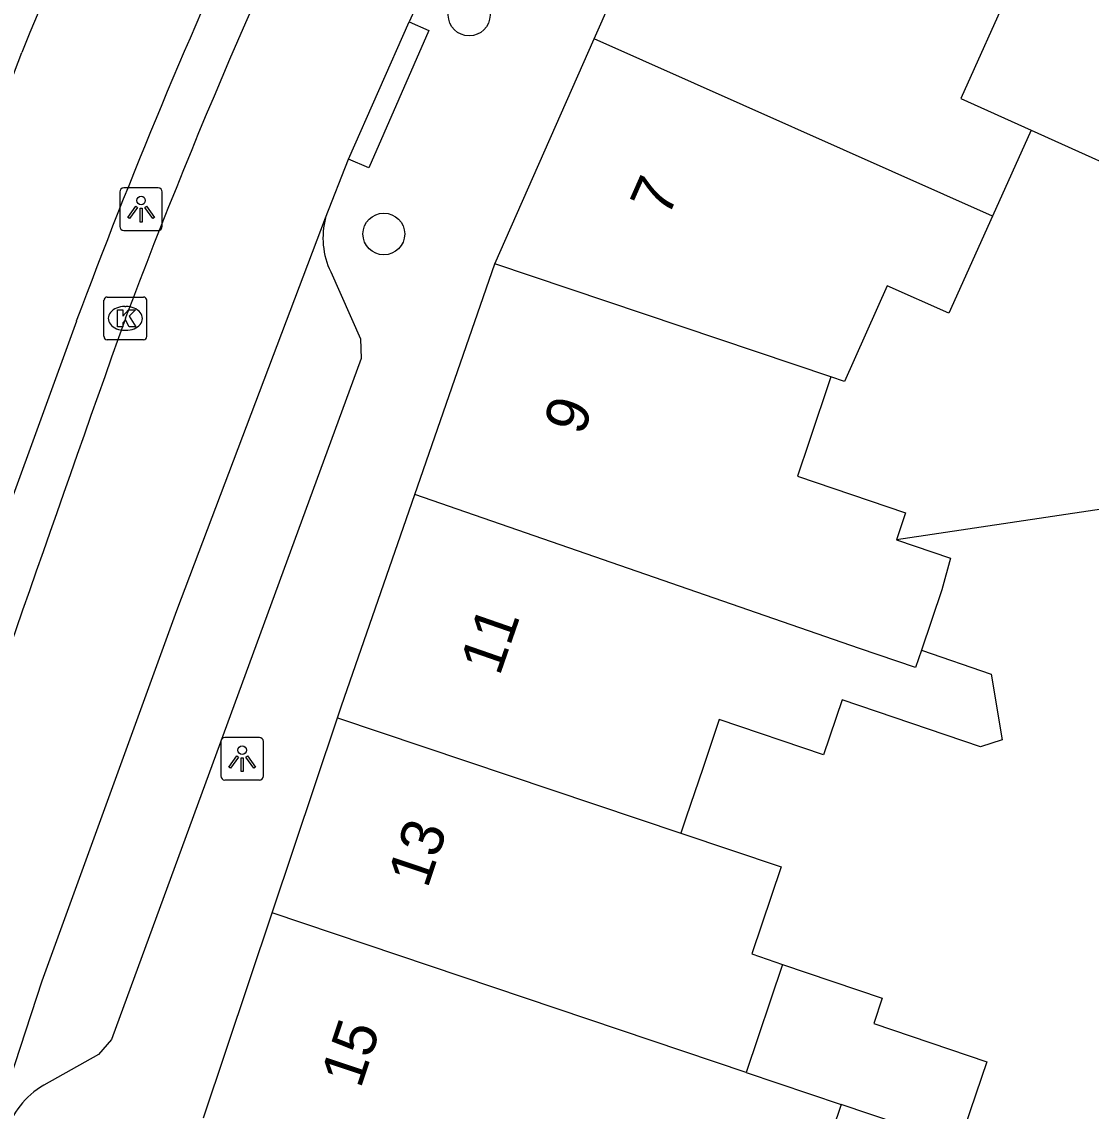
# Model space of a CAD drawing. Extents: x 161771 to 163125, y 382479 to 383177.
# Drawn here: x 161822.62 to 161847.71, y 383087.09 to 383112.63 of the extents above; entities that cross this region are included whole.
import ezdxf

# ---------------------------------------------------------------- set-up
doc = ezdxf.new("R2010")
doc.units = 0
for name, color, linetype in [('IMGEO_Boom', 7, 'Continuous'), ('IMGEO_Fietspad_gesloten', 7, 'Continuous'), ('IMGEO_Kolk', 7, 'Continuous'), ('IMGEO_Lichtpunt', 7, 'Continuous'), ('IMGEO_Pand', 7, 'Continuous'), ('IMGEO_Pand_nummerreeks', 7, 'Continuous'), ('IMGEO_Rijbaan_lokaal_gesloten', 7, 'Continuous'), ('IMGEO_Voetpad_open', 7, 'Continuous')]:
    doc.layers.add(name, color=color, linetype=linetype)

msp = doc.modelspace()

# ---------------------------------------------------------------- linework, layer by layer
at = {"layer": 'IMGEO_Boom'}
for centre in [(161833.119, 383112.791), (161831.117, 383107.658)]:
    msp.add_circle(centre, 0.489, dxfattribs=at)
at = {"layer": 'IMGEO_Fietspad_gesloten'}
for points in [[(161818.366, 383100.689), (161822.625, 383111.915)], [(161823.905, 383105.611), (161819.067, 383092.338), (161813.962, 383076.777), (161805.376, 383048.932), (161803.022, 383041.219), (161802.818, 383040.568), (161802.1, 383038.347)]]:
    msp.add_lwpolyline(points, dxfattribs=at)
for centre, radius, start, end in [((161947.408, 383060.512), 134.956, 150.77041, 157.61116), ((161955.868, 383056.454), 140.822, 155.13185, 159.56941)]:
    msp.add_arc(centre, radius, start, end, dxfattribs=at)
at = {"layer": 'IMGEO_Kolk'}
for p, q in [((161824.553, 383105.252), (161824.553, 383106.104)), ((161824.628, 383106.178), (161825.48, 383106.178)), ((161825.554, 383106.104), (161825.554, 383105.252)), ((161825.041, 383105.958), (161825.066, 383105.958)), ((161825.064, 383105.398), (161825.039, 383105.398)), ((161825.48, 383105.178), (161824.628, 383105.178))]:
    msp.add_line(p, q, dxfattribs=at)
for points in [[(161824.553, 383105.252), (161824.553, 383106.104)], [(161824.628, 383106.178), (161825.48, 383106.178)], [(161825.554, 383106.104), (161825.554, 383105.252)], [(161824.874, 383105.878), (161824.997, 383105.878), (161824.997, 383105.727), (161825.127, 383105.878), (161825.291, 383105.878), (161825.145, 383105.727), (161825.298, 383105.478), (161825.146, 383105.478), (161825.061, 383105.642), (161824.997, 383105.575), (161824.997, 383105.478), (161824.874, 383105.478), (161824.874, 383105.878)], [(161825.48, 383105.178), (161824.628, 383105.178)]]:
    msp.add_lwpolyline(points, dxfattribs=at)
for centre, start, end in [((161824.63, 383106.102), 91.552, 178.448), ((161824.63, 383106.102), 91.552, 178.448), ((161825.478, 383106.102), 1.552, 88.448), ((161825.478, 383106.102), 1.552, 88.448), ((161824.63, 383105.254), 181.552, 268.448), ((161824.63, 383105.254), 181.552, 268.448), ((161825.478, 383105.254), 271.552, 358.448), ((161825.478, 383105.254), 271.552, 358.448)]:
    msp.add_arc(centre, 0.0765, start, end, dxfattribs=at)
for centre, major_axis, ratio, start_param, end_param in [((161825.04, 383105.678), (-0.387, 0.002), 0.722429, 4.712389, 7.853982), ((161825.065, 383105.678), (-0.39, 0.002), 0.717154, 1.570796, 4.712389)]:
    msp.add_ellipse(centre, major_axis=major_axis, ratio=ratio, start_param=start_param, end_param=end_param, dxfattribs=at)
at = {"layer": 'IMGEO_Lichtpunt'}
for p, q in [((161824.924, 383108.644), (161824.924, 383107.837)), ((161824.924, 383108.644), (161824.924, 383107.837)), ((161825.826, 383108.739), (161825.018, 383108.739)), ((161825.826, 383108.739), (161825.018, 383108.739)), ((161825.92, 383107.837), (161825.92, 383108.644)), ((161825.92, 383107.837), (161825.92, 383108.644)), ((161825.018, 383107.743), (161825.826, 383107.743)), ((161825.018, 383107.743), (161825.826, 383107.743)), ((161828.197, 383095.849), (161827.389, 383095.849)), ((161828.197, 383095.849), (161827.389, 383095.849)), ((161827.295, 383095.754), (161827.295, 383094.947)), ((161827.295, 383095.754), (161827.295, 383094.947)), ((161828.291, 383094.947), (161828.291, 383095.754)), ((161828.291, 383094.947), (161828.291, 383095.754)), ((161827.389, 383094.853), (161828.197, 383094.853)), ((161827.389, 383094.853), (161828.197, 383094.853))]:
    msp.add_line(p, q, dxfattribs=at)
for points in [[(161825.298, 383108.308), (161825.337, 383108.28), (161825.149, 383108.018), (161825.111, 383108.045), (161825.298, 383108.308)], [(161825.51, 383108.28), (161825.548, 383108.307), (161825.735, 383108.045), (161825.696, 383108.017), (161825.51, 383108.28)], [(161825.4, 383108.26), (161825.447, 383108.26), (161825.447, 383107.938), (161825.4, 383107.938), (161825.4, 383108.26)], [(161827.669, 383095.418), (161827.708, 383095.39), (161827.52, 383095.128), (161827.482, 383095.155), (161827.669, 383095.418)], [(161827.771, 383095.37), (161827.818, 383095.37), (161827.818, 383095.048), (161827.771, 383095.048), (161827.771, 383095.37)], [(161827.881, 383095.39), (161827.919, 383095.417), (161828.106, 383095.155), (161828.067, 383095.127), (161827.881, 383095.39)]]:
    msp.add_lwpolyline(points, dxfattribs=at)
for centre in [(161825.423, 383108.442), (161827.794, 383095.552)]:
    msp.add_circle(centre, 0.0994, dxfattribs=at)
for centre, start, end in [((161825.018, 383108.644), 90, 180), ((161825.018, 383108.644), 90, 180), ((161825.826, 383108.644), 0, 90), ((161825.826, 383108.644), 0, 90), ((161825.018, 383107.837), 180, 270), ((161825.018, 383107.837), 180, 270), ((161825.826, 383107.837), 270, 0), ((161825.826, 383107.837), 270, 360), ((161827.389, 383095.754), 90, 180), ((161827.389, 383095.754), 90, 180), ((161828.197, 383095.754), 0, 90), ((161828.197, 383095.754), 0, 90), ((161827.389, 383094.947), 180, 270), ((161827.389, 383094.947), 180, 270), ((161828.197, 383094.947), 270, 0), ((161828.197, 383094.947), 270, 360)]:
    msp.add_arc(centre, 0.0946, start, end, dxfattribs=at)
at = {"layer": 'IMGEO_Pand'}
for points in [[(161836.053, 383112.233), (161838.104, 383116.879)], [(161838.104, 383116.879), (161842.679, 383114.859), (161845.835, 383113.466), (161844.649, 383110.832), (161846.3, 383110.089)], [(161833.724, 383106.958), (161836.053, 383112.233)], [(161845.393, 383108.074), (161836.053, 383112.233)], [(161846.3, 383110.089), (161849.393, 383108.697), (161850.457, 383101.576), (161843.141, 383100.485)], [(161846.3, 383110.089), (161845.393, 383108.074)], [(161845.393, 383108.074), (161844.37, 383105.803), (161842.927, 383106.445), (161841.925, 383104.195), (161841.603, 383104.304)], [(161831.842, 383101.546), (161833.724, 383106.958)], [(161841.603, 383104.304), (161833.724, 383106.958)], [(161841.603, 383104.304), (161841.091, 383102.788), (161840.818, 383101.981), (161843.357, 383101.121), (161843.141, 383100.485)], [(161830.027, 383096.314), (161830.121, 383096.594), (161831.842, 383101.546)], [(161843.726, 383097.895), (161843.589, 383097.494), (161842.276, 383097.939), (161831.842, 383101.546)], [(161843.141, 383100.485), (161844.409, 383100.055), (161844.208, 383099.315), (161843.726, 383097.895)], [(161843.726, 383097.895), (161845.366, 383097.338), (161845.619, 383095.797), (161845.115, 383095.628), (161841.866, 383096.731), (161841.428, 383095.441), (161838.986, 383096.27), (161838.598, 383095.125), (161838.209, 383093.98), (161838.082, 383093.606)], [(161828.496, 383091.74), (161830.027, 383096.314)], [(161830.027, 383096.314), (161838.082, 383093.606)], [(161838.082, 383093.606), (161840.439, 383092.813), (161839.746, 383090.773), (161840.469, 383090.527)], [(161826.886, 383086.928), (161828.496, 383091.74)], [(161839.615, 383087.993), (161828.496, 383091.74)], [(161840.469, 383090.527), (161839.615, 383087.993)], [(161840.469, 383090.527), (161842.808, 383089.733), (161842.607, 383089.142), (161845.26, 383088.241), (161844.604, 383086.312), (161841.845, 383087.242)], [(161839.615, 383087.993), (161841.845, 383087.242)], [(161841.845, 383087.242), (161841.05, 383084.883), (161838.074, 383085.894), (161837.346, 383083.754)]]:
    msp.add_lwpolyline(points, dxfattribs=at)
at = {"layer": 'IMGEO_Rijbaan_lokaal_gesloten'}
for points in [[(161830.292, 383109.409), (161831.714, 383112.634)], [(161829.752, 383108.038), (161830.292, 383109.409)], [(161806.963, 383038.2), (161807.125, 383039.001), (161807.23, 383039.468), (161807.676, 383041.135), (161807.77, 383041.45), (161815.282, 383065.695), (161816.712, 383070.308), (161821.927, 383086.574), (161821.952, 383086.649), (161823.104, 383090.143), (161826.262, 383098.831), (161829.752, 383108.038)]]:
    msp.add_lwpolyline(points, dxfattribs=at)
for centre, radius, start, end in [((161917.908, 383074.636), 94.198, 150.72226, 156.21014), ((161958.587, 383055.397), 142.686, 153.35792, 159.36665), ((163505.507, 382510.189), 1782.843, 160.487591, 161.482554)]:
    msp.add_arc(centre, radius, start, end, dxfattribs=at)
at = {"layer": 'IMGEO_Voetpad_open'}
for points in [[(161831.714, 383112.634), (161832.17, 383112.427), (161830.765, 383109.208), (161830.292, 383109.409)], [(161829.871, 383106.771), (161830.573, 383105.196), (161830.584, 383104.736), (161824.727, 383088.769), (161824.424, 383088.412), (161823.14, 383087.699)]]:
    msp.add_lwpolyline(points, dxfattribs=at)
for centre, radius, start, end in [((161831.507, 383107.564), 1.818, 164.8795, 205.8518), ((161824.178, 383085.953), 2.031, 120.7311, 162.6756)]:
    msp.add_arc(centre, radius, start, end, dxfattribs=at)

# ---------------------------------------------------------------- texts
at = {"layer": 'IMGEO_Pand_nummerreeks'}
for s, rotation, p in [('7', 66.1766, (161837.777, 383108.019)), ('9', 70.8405, (161835.787, 383102.905)), ('11', 70.8749, (161833.829, 383097.269)), ('13', 71.4937, (161832.139, 383092.288)), ('15', 71.4937, (161830.568, 383087.596))]:
    msp.add_text(s, height=1, rotation=rotation, dxfattribs=at).set_placement(p)

doc.saveas('drawing.dxf')
